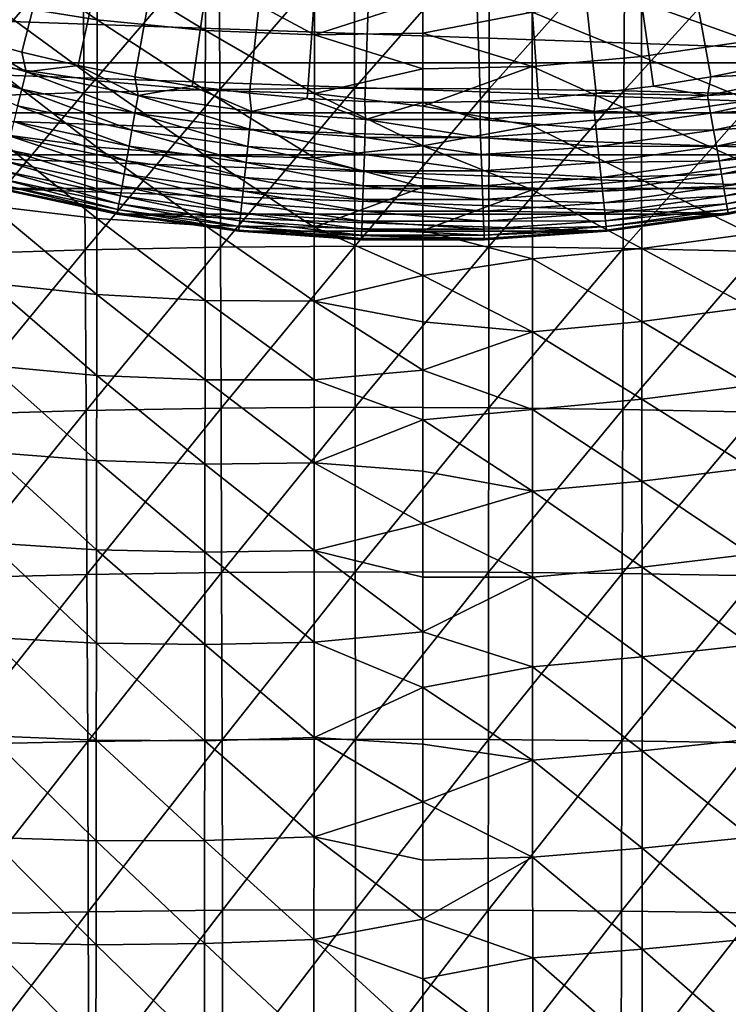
# Model space of a CAD drawing. Header units: metres. Extents: x -24 to 72, y -247 to 22.
# Tile 384 of 573: x -5 to 4, y -32 to -20. Entities that reach past the tile are written whole.
import ezdxf

# ---------------------------------------------------------------- set-up
doc = ezdxf.new("R2010")
doc.units = ezdxf.units.M
doc.layers.add('solid_509589_MEDIA_SW0001', color=7, linetype='CONTINUOUS')

msp = doc.modelspace()

# ---------------------------------------------------------------- linework, layer by layer
at = {"layer": 'solid_509589_MEDIA_SW0001'}
for points in [[(-6.546972, -19.670504, 132.530869), (-5.840714, -19.891647, 132.530869), (0, 0, 132.892746)], [(-5.840714, -19.891647, 132.530869), (-5.127014, -20.08744, 132.530869), (0, 0, 132.892746)], [(-5.127014, -20.08744, 132.530869), (-4.406779, -20.257637, 132.530869), (0, 0, 132.892746)], [(-4.406779, -20.257637, 132.530869), (-3.680929, -20.402018, 132.530869), (0, 0, 132.892746)], [(-3.680929, -20.402018, 132.530869), (-2.950388, -20.520399, 132.530869), (0, 0, 132.892746)], [(-2.950388, -20.520399, 132.530869), (-2.216087, -20.612629, 132.530869), (0, 0, 132.892746)], [(-2.216087, -20.612629, 132.530869), (-1.478962, -20.678593, 132.530869), (0, 0, 132.892746)], [(-1.478962, -20.678593, 132.530869), (-0.739953, -20.718204, 132.530869), (0, 0, 132.892746)], [(-0.739953, -20.718204, 132.530869), (0, -20.731415, 132.530869), (0, 0, 132.892746)], [(5.840714, -19.891647, 132.530869), (6.546972, -19.670504, 132.530869), (0, 0, 132.892746)], [(5.127014, -20.08744, 132.530869), (5.840714, -19.891647, 132.530869), (0, 0, 132.892746)], [(4.406779, -20.257637, 132.530869), (5.127014, -20.08744, 132.530869), (0, 0, 132.892746)], [(3.680929, -20.402018, 132.530869), (4.406779, -20.257637, 132.530869), (0, 0, 132.892746)], [(2.950388, -20.520399, 132.530869), (3.680929, -20.402018, 132.530869), (0, 0, 132.892746)], [(2.216087, -20.612629, 132.530869), (2.950388, -20.520399, 132.530869), (0, 0, 132.892746)], [(1.478962, -20.678593, 132.530869), (2.216087, -20.612629, 132.530869), (0, 0, 132.892746)], [(0.739953, -20.718204, 132.530869), (1.478962, -20.678593, 132.530869), (0, 0, 132.892746)], [(0, -20.731415, 132.530869), (0.739953, -20.718204, 132.530869), (0, 0, 132.892746)], [(-6.099953, -18.700285, 300.608978), (-6.08097, -20.664013, 301.4841), (-4.344101, -18.631462, 300.585663)], [(-6.08097, -20.664013, 301.4841), (-4.329253, -20.601969, 301.463837), (-4.344101, -18.631462, 300.585663)], [(-4.344101, -18.631462, 300.585663), (-4.329253, -20.601969, 301.463837), (-2.604166, -18.588758, 300.556793)], [(-4.329253, -20.601969, 301.463837), (-2.59471, -20.56378, 301.438782), (-2.604166, -18.588758, 300.556793)], [(-2.604166, -18.588758, 300.556793), (-2.59471, -20.56378, 301.438782), (-0.874364, -18.570919, 300.525818)], [(-2.59471, -20.56378, 301.438782), (-0.871093, -20.548138, 301.411926), (-0.874364, -18.570919, 300.525818)], [(0.851937, -18.576757, 300.496277), (-0.874364, -18.570919, 300.525818), (-0.871093, -20.548138, 301.411926)], [(0.848749, -20.553829, 301.386353), (0.851937, -18.576757, 300.496277), (-0.871093, -20.548138, 301.411926)], [(2.58165, -18.604715, 300.47171), (0.851937, -18.576757, 300.496277), (0.848749, -20.553829, 301.386353)], [(2.57227, -20.579342, 301.365112), (2.58165, -18.604715, 300.47171), (0.848749, -20.553829, 301.386353)], [(4.321414, -18.653206, 300.455261), (2.58165, -18.604715, 300.47171), (2.57227, -20.579342, 301.365112)], [(-5.529934, -19.457064, 259.524994), (-5.529579, -18.730848, 258.038422), (-4.163526, -19.673763, 259.284515)], [(-5.529579, -18.730848, 258.038422), (-4.163048, -18.963846, 257.814575), (-4.163526, -19.673763, 259.284515)], [(4.306628, -20.62318, 301.350952), (4.321414, -18.653206, 300.455261), (2.57227, -20.579342, 301.365112)], [(-4.163526, -19.673763, 259.284515), (-4.163048, -18.963846, 257.814575), (-2.779795, -19.808115, 259.083038)], [(-4.163048, -18.963846, 257.814575), (-2.779367, -19.112207, 257.625366), (-2.779795, -19.808115, 259.083038)], [(-2.779795, -19.808115, 259.083038), (-2.779367, -19.112207, 257.625366), (-1.385612, -19.862801, 258.928558)], [(-2.779367, -19.112207, 257.625366), (-1.385359, -19.17795, 257.478546), (-1.385612, -19.862801, 258.928558)], [(-1.385612, -19.862801, 258.928558), (-1.385359, -19.17795, 257.478546), (0, -19.416565, 257.944183)], [(4.180035, -19.24556, 258.381592), (4.180767, -19.942341, 259.770172), (2.795549, -19.448046, 258.327362)], [(9.863578, -20.222729), (-9.863578, -20.222729), (-11.249941, -19.485615)], [(11.249941, -19.485615), (9.863578, -20.222729), (-11.249941, -19.485615)], [(-5.530625, -20.254374, 260.965393), (-5.529934, -19.457064, 259.524994), (-4.16426, -20.453932, 260.710388)], [(-5.529934, -19.457064, 259.524994), (-4.163526, -19.673763, 259.284515), (-4.16426, -20.453932, 260.710388)], [(-1.385612, -19.862801, 258.928558), (0, -19.416565, 257.944183), (0, -19.843689, 258.834229)], [(1.399264, -19.576427, 258.332825), (0, -19.843689, 258.834229), (0, -19.416565, 257.944183)], [(2.795549, -19.448046, 258.327362), (2.796159, -20.141949, 259.706512), (1.399264, -19.576427, 258.332825)], [(4.180767, -19.942341, 259.770172), (2.796159, -20.141949, 259.706512), (2.795549, -19.448046, 258.327362)], [(1.399264, -19.576427, 258.332825), (1.399596, -20.27161, 259.707062), (0, -19.843689, 258.834229)], [(2.796159, -20.141949, 259.706512), (1.399596, -20.27161, 259.707062), (1.399264, -19.576427, 258.332825)], [(-4.16426, -20.453932, 260.710388), (-4.163526, -19.673763, 259.284515), (-2.780397, -20.573656, 260.498688)], [(-4.163526, -19.673763, 259.284515), (-2.779795, -19.808115, 259.083038), (-2.780397, -20.573656, 260.498688)], [(-6.477355, -19.935249, 132.5121), (-5.070964, -20.338526, 132.5121), (-5.840714, -19.891647, 132.530869)], [(-5.070964, -20.338526, 132.5121), (-5.127014, -20.08744, 132.530869), (-5.840714, -19.891647, 132.530869)], [(-2.780397, -20.573656, 260.498688), (-2.779795, -19.808115, 259.083038), (-1.385952, -20.616892, 260.338409)], [(-2.779795, -19.808115, 259.083038), (-1.385612, -19.862801, 258.928558), (-1.385952, -20.616892, 260.338409)], [(-1.385952, -20.616892, 260.338409), (-1.385612, -19.862801, 258.928558), (0, -20.297661, 259.710388)], [(-1.385612, -19.862801, 258.928558), (0, -19.843689, 258.834229), (0, -20.297661, 259.710388)], [(1.399596, -20.27161, 259.707062), (0, -20.297661, 259.710388), (0, -19.843689, 258.834229)], [(-6.54779, -20.152025, 132.463425), (-5.126106, -20.559687, 132.463425), (-6.477355, -19.935249, 132.5121)], [(-5.126106, -20.559687, 132.463425), (-5.070964, -20.338526, 132.5121), (-6.477355, -19.935249, 132.5121)], [(4.180767, -19.942341, 259.770172), (4.181708, -20.703041, 261.122894), (2.796159, -20.141949, 259.706512)], [(-5.179264, -20.772892, 132.385696), (-5.126106, -20.559687, 132.463425), (-6.54779, -20.152025, 132.463425)], [(-5.070964, -20.338526, 132.5121), (-4.406779, -20.257637, 132.530869), (-5.127014, -20.08744, 132.530869)], [(2.796159, -20.141949, 259.706512), (2.796907, -20.899317, 261.049469), (1.399596, -20.27161, 259.707062)], [(4.181708, -20.703041, 261.122894), (2.796907, -20.899317, 261.049469), (2.796159, -20.141949, 259.706512)], [(8.428408, -20.861729), (-8.428408, -20.861729), (-9.863578, -20.222729)], [(9.863578, -20.222729), (8.428408, -20.861729), (-9.863578, -20.222729)], [(-5.531602, -21.119781, 262.356964), (-5.530625, -20.254374, 260.965393), (-4.165209, -21.301575, 262.089386)], [(-5.530625, -20.254374, 260.965393), (-4.16426, -20.453932, 260.710388), (-4.165209, -21.301575, 262.089386)], [(-5.070964, -20.338526, 132.5121), (-3.639868, -20.642715, 132.5121), (-4.406779, -20.257637, 132.530869)], [(-3.639868, -20.642715, 132.5121), (-3.680929, -20.402018, 132.530869), (-4.406779, -20.257637, 132.530869)], [(1.399596, -20.27161, 259.707062), (0, -20.777481, 260.570892), (0, -20.297661, 259.710388)], [(1.399596, -20.27161, 259.707062), (1.4, -21.03001, 261.044312), (0, -20.777481, 260.570892)], [(2.796907, -20.899317, 261.049469), (1.4, -21.03001, 261.044312), (1.399596, -20.27161, 259.707062)], [(5.070964, -20.338526, 132.5121), (4.406779, -20.257637, 132.530869), (3.680929, -20.402018, 132.530869)], [(-5.126106, -20.559687, 132.463425), (-3.679448, -20.867184, 132.463425), (-5.070964, -20.338526, 132.5121)], [(-3.679448, -20.867184, 132.463425), (-3.639868, -20.642715, 132.5121), (-5.070964, -20.338526, 132.5121)], [(-3.639868, -20.642715, 132.5121), (-2.950388, -20.520399, 132.530869), (-3.680929, -20.402018, 132.530869)], [(-1.385952, -20.616892, 260.338409), (0, -20.297661, 259.710388), (0, -20.777481, 260.570892)], [(3.639868, -20.642715, 132.5121), (3.680929, -20.402018, 132.530869), (2.950388, -20.520399, 132.530869)], [(3.639868, -20.642715, 132.5121), (5.070964, -20.338526, 132.5121), (3.680929, -20.402018, 132.530869)], [(5.126106, -20.559687, 132.463425), (5.070964, -20.338526, 132.5121), (3.639868, -20.642715, 132.5121)], [(-4.165209, -21.301575, 262.089386), (-4.16426, -20.453932, 260.710388), (-2.781143, -21.406256, 261.869354)], [(-4.16426, -20.453932, 260.710388), (-2.780397, -20.573656, 260.498688), (-2.781143, -21.406256, 261.869354)], [(-3.639868, -20.642715, 132.5121), (-2.191038, -20.846334, 132.5121), (-2.950388, -20.520399, 132.530869)], [(-2.191038, -20.846334, 132.5121), (-2.216087, -20.612629, 132.530869), (-2.950388, -20.520399, 132.530869)], [(3.639868, -20.642715, 132.5121), (2.950388, -20.520399, 132.530869), (2.216087, -20.612629, 132.530869)], [(-6.08097, -20.664013, 301.4841), (-6.063606, -22.671064, 302.291992), (-4.329253, -20.601969, 301.463837)], [(-6.063606, -22.671064, 302.291992), (-4.31572, -22.615681, 302.274658), (-4.329253, -20.601969, 301.463837)], [(-5.179264, -20.772892, 132.385696), (-3.717604, -21.083578, 132.385696), (-5.126106, -20.559687, 132.463425)], [(-3.717604, -21.083578, 132.385696), (-3.679448, -20.867184, 132.463425), (-5.126106, -20.559687, 132.463425)], [(-4.329253, -20.601969, 301.463837), (-4.31572, -22.615681, 302.274658), (-2.59471, -20.56378, 301.438782)], [(-4.31572, -22.615681, 302.274658), (-2.586113, -22.581886, 302.253296), (-2.59471, -20.56378, 301.438782)], [(-3.679448, -20.867184, 132.463425), (-2.214864, -21.073019, 132.463425), (-3.639868, -20.642715, 132.5121)], [(-2.214864, -21.073019, 132.463425), (-2.191038, -20.846334, 132.5121), (-3.639868, -20.642715, 132.5121)], [(-2.781143, -21.406256, 261.869354), (-2.780397, -20.573656, 260.498688), (-1.386365, -21.437838, 261.705017)], [(-2.780397, -20.573656, 260.498688), (-1.385952, -20.616892, 260.338409), (-1.386365, -21.437838, 261.705017)], [(-2.59471, -20.56378, 301.438782), (-2.586113, -22.581886, 302.253296), (-0.871093, -20.548138, 301.411926)], [(-2.586113, -22.581886, 302.253296), (-0.868123, -22.568344, 302.230438), (-0.871093, -20.548138, 301.411926)], [(-2.191038, -20.846334, 132.5121), (-1.478962, -20.678593, 132.530869), (-2.216087, -20.612629, 132.530869)], [(-1.386365, -21.437838, 261.705017), (-1.385952, -20.616892, 260.338409), (0, -21.282705, 261.415131)], [(-1.385952, -20.616892, 260.338409), (0, -20.777481, 260.570892), (0, -21.282705, 261.415131)], [(0.848749, -20.553829, 301.386353), (-0.871093, -20.548138, 301.411926), (-0.868123, -22.568344, 302.230438)], [(0.845855, -22.573837, 302.208679), (0.848749, -20.553829, 301.386353), (-0.868123, -22.568344, 302.230438)], [(2.57227, -20.579342, 301.365112), (0.848749, -20.553829, 301.386353), (0.845855, -22.573837, 302.208679)], [(2.563743, -22.596907, 302.190643), (2.57227, -20.579342, 301.365112), (0.845855, -22.573837, 302.208679)], [(2.191038, -20.846334, 132.5121), (2.216087, -20.612629, 132.530869), (1.478962, -20.678593, 132.530869)], [(2.191038, -20.846334, 132.5121), (3.639868, -20.642715, 132.5121), (2.216087, -20.612629, 132.530869)], [(3.679448, -20.867184, 132.463425), (3.639868, -20.642715, 132.5121), (2.191038, -20.846334, 132.5121)], [(4.306628, -20.62318, 301.350952), (2.57227, -20.579342, 301.365112), (2.563743, -22.596907, 302.190643)], [(4.293153, -22.636162, 302.178619), (4.306628, -20.62318, 301.350952), (2.563743, -22.596907, 302.190643)], [(3.679448, -20.867184, 132.463425), (5.126106, -20.559687, 132.463425), (3.639868, -20.642715, 132.5121)], [(5.179264, -20.772892, 132.385696), (5.126106, -20.559687, 132.463425), (3.679448, -20.867184, 132.463425)], [(-5.229547, -20.974566, 132.280243), (-3.753696, -21.288267, 132.280243), (-5.179264, -20.772892, 132.385696)], [(-3.753696, -21.288267, 132.280243), (-3.717604, -21.083578, 132.385696), (-5.179264, -20.772892, 132.385696)], [(-2.191038, -20.846334, 132.5121), (-0.731534, -20.948393, 132.5121), (-1.478962, -20.678593, 132.530869)], [(-0.731534, -20.948393, 132.5121), (-0.739953, -20.718204, 132.530869), (-1.478962, -20.678593, 132.530869)], [(-0.731534, -20.948393, 132.5121), (0, -20.731415, 132.530869), (-0.739953, -20.718204, 132.530869)], [(-0.731534, -20.948393, 132.5121), (0.731534, -20.948393, 132.5121), (0, -20.731415, 132.530869)], [(0.731534, -20.948393, 132.5121), (0.739953, -20.718204, 132.530869), (0, -20.731415, 132.530869)], [(1.4, -21.03001, 261.044312), (0, -21.282705, 261.415131), (0, -20.777481, 260.570892)], [(0.731534, -20.948393, 132.5121), (2.191038, -20.846334, 132.5121), (0.739953, -20.718204, 132.530869)], [(2.191038, -20.846334, 132.5121), (1.478962, -20.678593, 132.530869), (0.739953, -20.718204, 132.530869)], [(4.181708, -20.703041, 261.122894), (4.18282, -21.525875, 262.436462), (2.796907, -20.899317, 261.049469)], [(3.717604, -21.083578, 132.385696), (5.179264, -20.772892, 132.385696), (3.679448, -20.867184, 132.463425)], [(5.229547, -20.974566, 132.280243), (5.179264, -20.772892, 132.385696), (3.717604, -21.083578, 132.385696)], [(6.95307, -21.398712), (-6.95307, -21.398712), (-8.428408, -20.861729)], [(8.428408, -20.861729), (6.95307, -21.398712), (-8.428408, -20.861729)], [(-3.717604, -21.083578, 132.385696), (-2.237832, -21.291546, 132.385696), (-3.679448, -20.867184, 132.463425)], [(-2.237832, -21.291546, 132.385696), (-2.214864, -21.073019, 132.463425), (-3.679448, -20.867184, 132.463425)], [(-2.214864, -21.073019, 132.463425), (-0.739489, -21.176186, 132.463425), (-2.191038, -20.846334, 132.5121)], [(-0.739489, -21.176186, 132.463425), (-0.731534, -20.948393, 132.5121), (-2.191038, -20.846334, 132.5121)], [(2.214864, -21.073019, 132.463425), (2.191038, -20.846334, 132.5121), (0.731534, -20.948393, 132.5121)], [(2.796907, -20.899317, 261.049469), (2.797767, -21.718332, 262.352966), (1.4, -21.03001, 261.044312)], [(2.214864, -21.073019, 132.463425), (3.679448, -20.867184, 132.463425), (2.191038, -20.846334, 132.5121)], [(3.717604, -21.083578, 132.385696), (3.679448, -20.867184, 132.463425), (2.214864, -21.073019, 132.463425)], [(4.18282, -21.525875, 262.436462), (2.797767, -21.718332, 262.352966), (2.796907, -20.899317, 261.049469)], [(-5.276111, -21.161327, 132.148819), (-3.787119, -21.477821, 132.148819), (-5.229547, -20.974566, 132.280243)], [(-3.787119, -21.477821, 132.148819), (-3.753696, -21.288267, 132.280243), (-5.229547, -20.974566, 132.280243)], [(-0.739489, -21.176186, 132.463425), (0.739489, -21.176186, 132.463425), (-0.731534, -20.948393, 132.5121)], [(0.739489, -21.176186, 132.463425), (0.731534, -20.948393, 132.5121), (-0.731534, -20.948393, 132.5121)], [(1.4, -21.03001, 261.044312), (1.40046, -21.849728, 262.341492), (0, -21.282705, 261.415131)], [(0.739489, -21.176186, 132.463425), (2.214864, -21.073019, 132.463425), (0.731534, -20.948393, 132.5121)], [(2.797767, -21.718332, 262.352966), (1.40046, -21.849728, 262.341492), (1.4, -21.03001, 261.044312)], [(3.753696, -21.288267, 132.280243), (5.229547, -20.974566, 132.280243), (3.717604, -21.083578, 132.385696)], [(5.276111, -21.161327, 132.148819), (5.229547, -20.974566, 132.280243), (3.753696, -21.288267, 132.280243)], [(-5.53282, -22.050291, 263.696991), (-5.531602, -21.119781, 262.356964), (-4.166335, -22.213909, 263.41864)], [(-5.531602, -21.119781, 262.356964), (-4.165209, -21.301575, 262.089386), (-4.166335, -22.213909, 263.41864)], [(-5.318177, -21.330044, 131.993607), (-3.817314, -21.649063, 131.993607), (-5.276111, -21.161327, 132.148819)], [(-3.817314, -21.649063, 131.993607), (-3.787119, -21.477821, 132.148819), (-5.276111, -21.161327, 132.148819)], [(-3.753696, -21.288267, 132.280243), (-2.259558, -21.498255, 132.280243), (-3.717604, -21.083578, 132.385696)], [(-2.259558, -21.498255, 132.280243), (-2.237832, -21.291546, 132.385696), (-3.717604, -21.083578, 132.385696)], [(-2.237832, -21.291546, 132.385696), (-0.747157, -21.395784, 132.385696), (-2.214864, -21.073019, 132.463425)], [(-0.747157, -21.395784, 132.385696), (-0.739489, -21.176186, 132.463425), (-2.214864, -21.073019, 132.463425)], [(2.237832, -21.291546, 132.385696), (2.214864, -21.073019, 132.463425), (0.739489, -21.176186, 132.463425)], [(2.237832, -21.291546, 132.385696), (3.717604, -21.083578, 132.385696), (2.214864, -21.073019, 132.463425)], [(3.753696, -21.288267, 132.280243), (3.717604, -21.083578, 132.385696), (2.237832, -21.291546, 132.385696)], [(3.787119, -21.477821, 132.148819), (5.276111, -21.161327, 132.148819), (3.753696, -21.288267, 132.280243)], [(5.318177, -21.330044, 131.993607), (5.276111, -21.161327, 132.148819), (3.787119, -21.477821, 132.148819)], [(-3.787119, -21.477821, 132.148819), (-2.279677, -21.689678, 132.148819), (-3.753696, -21.288267, 132.280243)], [(-2.279677, -21.689678, 132.148819), (-2.259558, -21.498255, 132.280243), (-3.753696, -21.288267, 132.280243)], [(-1.386365, -21.437838, 261.705017), (0, -21.282705, 261.415131), (0, -21.812868, 262.242371)], [(-0.747157, -21.395784, 132.385696), (0.747157, -21.395784, 132.385696), (-0.739489, -21.176186, 132.463425)], [(0.747157, -21.395784, 132.385696), (0.739489, -21.176186, 132.463425), (-0.739489, -21.176186, 132.463425)], [(1.40046, -21.849728, 262.341492), (0, -21.812868, 262.242371), (0, -21.282705, 261.415131)], [(0.747157, -21.395784, 132.385696), (2.237832, -21.291546, 132.385696), (0.739489, -21.176186, 132.463425)], [(2.259558, -21.498255, 132.280243), (3.753696, -21.288267, 132.280243), (2.237832, -21.291546, 132.385696)], [(3.787119, -21.477821, 132.148819), (3.753696, -21.288267, 132.280243), (2.259558, -21.498255, 132.280243)], [(5.442903, -21.831718), (-5.442903, -21.831718), (-6.95307, -21.398712)], [(6.95307, -21.398712), (5.442903, -21.831718), (-6.95307, -21.398712)], [(-5.355039, -21.477888, 131.817245), (-3.843773, -21.799118, 131.817245), (-5.318177, -21.330044, 131.993607)], [(-3.843773, -21.799118, 131.817245), (-3.817314, -21.649063, 131.993607), (-5.318177, -21.330044, 131.993607)], [(-4.166335, -22.213909, 263.41864), (-4.165209, -21.301575, 262.089386), (-2.782003, -22.303341, 263.192017)], [(-4.165209, -21.301575, 262.089386), (-2.781143, -21.406256, 261.869354), (-2.782003, -22.303341, 263.192017)], [(-2.782003, -22.303341, 263.192017), (-2.781143, -21.406256, 261.869354), (-1.386833, -22.32325, 263.025177)], [(-2.781143, -21.406256, 261.869354), (-1.386365, -21.437838, 261.705017), (-1.386833, -22.32325, 263.025177)], [(-2.259558, -21.498255, 132.280243), (-0.754411, -21.603504, 132.280243), (-2.237832, -21.291546, 132.385696)], [(-0.754411, -21.603504, 132.280243), (-0.747157, -21.395784, 132.385696), (-2.237832, -21.291546, 132.385696)], [(-0.754411, -21.603504, 132.280243), (0.754411, -21.603504, 132.280243), (-0.747157, -21.395784, 132.385696)], [(0.754411, -21.603504, 132.280243), (0.747157, -21.395784, 132.385696), (-0.747157, -21.395784, 132.385696)], [(2.259558, -21.498255, 132.280243), (2.237832, -21.291546, 132.385696), (0.747157, -21.395784, 132.385696)], [(0.754411, -21.603504, 132.280243), (2.259558, -21.498255, 132.280243), (0.747157, -21.395784, 132.385696)], [(3.817314, -21.649063, 131.993607), (5.318177, -21.330044, 131.993607), (3.787119, -21.477821, 132.148819)], [(5.355039, -21.477888, 131.817245), (5.318177, -21.330044, 131.993607), (3.817314, -21.649063, 131.993607)], [(-5.386079, -21.602383, 131.622665), (-3.866053, -21.925474, 131.622665), (-5.355039, -21.477888, 131.817245)], [(-3.866053, -21.925474, 131.622665), (-3.843773, -21.799118, 131.817245), (-5.355039, -21.477888, 131.817245)], [(-3.817314, -21.649063, 131.993607), (-2.297853, -21.862608, 131.993607), (-3.787119, -21.477821, 132.148819)], [(-2.297853, -21.862608, 131.993607), (-2.279677, -21.689678, 132.148819), (-3.787119, -21.477821, 132.148819)], [(-2.279677, -21.689678, 132.148819), (-0.761128, -21.795866, 132.148819), (-2.259558, -21.498255, 132.280243)], [(-0.761128, -21.795866, 132.148819), (-0.754411, -21.603504, 132.280243), (-2.259558, -21.498255, 132.280243)], [(-1.386833, -22.32325, 263.025177), (-1.386365, -21.437838, 261.705017), (0, -21.812868, 262.242371)], [(2.279677, -21.689678, 132.148819), (2.259558, -21.498255, 132.280243), (0.754411, -21.603504, 132.280243)], [(2.279677, -21.689678, 132.148819), (3.787119, -21.477821, 132.148819), (2.259558, -21.498255, 132.280243)], [(3.817314, -21.649063, 131.993607), (3.787119, -21.477821, 132.148819), (2.279677, -21.689678, 132.148819)], [(4.18282, -21.525875, 262.436462), (4.184067, -22.409058, 263.707581), (2.797767, -21.718332, 262.352966)], [(3.843773, -21.799118, 131.817245), (5.355039, -21.477888, 131.817245), (3.817314, -21.649063, 131.993607)], [(5.386079, -21.602383, 131.622665), (5.355039, -21.477888, 131.817245), (3.843773, -21.799118, 131.817245)], [(-5.410776, -21.701437, 131.413147), (-3.88378, -22.026011, 131.413147), (-5.386079, -21.602383, 131.622665)], [(-3.88378, -22.026011, 131.413147), (-3.866053, -21.925474, 131.622665), (-5.386079, -21.602383, 131.622665)], [(-3.843773, -21.799118, 131.817245), (-2.31378, -22.014145, 131.817245), (-3.817314, -21.649063, 131.993607)], [(-2.31378, -22.014145, 131.817245), (-2.297853, -21.862608, 131.993607), (-3.817314, -21.649063, 131.993607)], [(-0.761128, -21.795866, 132.148819), (0.761128, -21.795866, 132.148819), (-0.754411, -21.603504, 132.280243)], [(0.761128, -21.795866, 132.148819), (0.754411, -21.603504, 132.280243), (-0.754411, -21.603504, 132.280243)], [(0.761128, -21.795866, 132.148819), (2.279677, -21.689678, 132.148819), (0.754411, -21.603504, 132.280243)], [(2.297853, -21.862608, 131.993607), (3.817314, -21.649063, 131.993607), (2.279677, -21.689678, 132.148819)], [(3.843773, -21.799118, 131.817245), (3.817314, -21.649063, 131.993607), (2.297853, -21.862608, 131.993607)], [(3.866053, -21.925474, 131.622665), (5.386079, -21.602383, 131.622665), (3.843773, -21.799118, 131.817245)], [(5.410776, -21.701437, 131.413147), (5.386079, -21.602383, 131.622665), (3.866053, -21.925474, 131.622665)], [(-5.4396, -21.817041, 130.963501), (-3.904469, -22.143343, 130.963501), (-5.428716, -21.773392, 131.192184)], [(-5.428716, -21.773392, 131.192184), (-3.896657, -22.099041, 131.192184), (-5.410776, -21.701437, 131.413147)], [(-3.904469, -22.143343, 130.963501), (-3.896657, -22.099041, 131.192184), (-5.428716, -21.773392, 131.192184)], [(-3.896657, -22.099041, 131.192184), (-3.88378, -22.026011, 131.413147), (-5.410776, -21.701437, 131.413147)], [(-2.297853, -21.862608, 131.993607), (-0.767197, -21.969643, 131.993607), (-2.279677, -21.689678, 132.148819)], [(-0.767197, -21.969643, 131.993607), (-0.761128, -21.795866, 132.148819), (-2.279677, -21.689678, 132.148819)], [(2.297853, -21.862608, 131.993607), (2.279677, -21.689678, 132.148819), (0.761128, -21.795866, 132.148819)], [(2.797767, -21.718332, 262.352966), (2.798711, -22.597172, 263.613892), (1.40046, -21.849728, 262.341492)], [(4.184067, -22.409058, 263.707581), (2.798711, -22.597172, 263.613892), (2.797767, -21.718332, 262.352966)], [(3.88378, -22.026011, 131.413147), (5.410776, -21.701437, 131.413147), (3.866053, -21.925474, 131.622665)], [(5.428716, -21.773392, 131.192184), (5.410776, -21.701437, 131.413147), (3.88378, -22.026011, 131.413147)], [(3.896657, -22.099041, 131.192184), (5.428716, -21.773392, 131.192184), (3.88378, -22.026011, 131.413147)], [(5.4396, -21.817041, 130.963501), (5.428716, -21.773392, 131.192184), (3.896657, -22.099041, 131.192184)], [(-5.4396, -21.817041, 130.963501), (-5.443243, -21.831654, 130.73114), (-3.907084, -22.158175, 130.73114)], [(-5.443243, -21.831654, 130.73114), (-5.442903, -21.831718), (-3.907168, -22.158163)], [(-3.907084, -22.158175, 130.73114), (-5.443243, -21.831654, 130.73114), (-3.907168, -22.158163)], [(3.907168, -22.158163), (-3.907168, -22.158163), (-5.442903, -21.831718)], [(5.442903, -21.831718), (3.907168, -22.158163), (-5.442903, -21.831718)], [(-5.4396, -21.817041, 130.963501), (-3.907084, -22.158175, 130.73114), (-3.904469, -22.143343, 130.963501)], [(-3.866053, -21.925474, 131.622665), (-2.327191, -22.141747, 131.622665), (-3.843773, -21.799118, 131.817245)], [(-2.327191, -22.141747, 131.622665), (-2.31378, -22.014145, 131.817245), (-3.843773, -21.799118, 131.817245)], [(-2.31378, -22.014145, 131.817245), (-0.772514, -22.12192, 131.817245), (-2.297853, -21.862608, 131.993607)], [(-0.772514, -22.12192, 131.817245), (-0.767197, -21.969643, 131.993607), (-2.297853, -21.862608, 131.993607)], [(-1.386833, -22.32325, 263.025177), (0, -21.812868, 262.242371), (0, -22.366385, 263.050354)], [(-0.767197, -21.969643, 131.993607), (0.767197, -21.969643, 131.993607), (-0.761128, -21.795866, 132.148819)], [(0.767197, -21.969643, 131.993607), (0.761128, -21.795866, 132.148819), (-0.761128, -21.795866, 132.148819)], [(1.40046, -21.849728, 262.341492), (0, -22.366385, 263.050354), (0, -21.812868, 262.242371)], [(1.40046, -21.849728, 262.341492), (1.400962, -22.728865, 263.595551), (0, -22.366385, 263.050354)], [(0.767197, -21.969643, 131.993607), (2.297853, -21.862608, 131.993607), (0.761128, -21.795866, 132.148819)], [(2.31378, -22.014145, 131.817245), (2.297853, -21.862608, 131.993607), (0.767197, -21.969643, 131.993607)], [(2.798711, -22.597172, 263.613892), (1.400962, -22.728865, 263.595551), (1.40046, -21.849728, 262.341492)], [(2.31378, -22.014145, 131.817245), (3.843773, -21.799118, 131.817245), (2.297853, -21.862608, 131.993607)], [(3.866053, -21.925474, 131.622665), (3.843773, -21.799118, 131.817245), (2.31378, -22.014145, 131.817245)], [(3.904469, -22.143343, 130.963501), (5.4396, -21.817041, 130.963501), (3.896657, -22.099041, 131.192184)], [(3.904469, -22.143343, 130.963501), (5.443243, -21.831654, 130.73114), (5.4396, -21.817041, 130.963501)], [(3.904469, -22.143343, 130.963501), (3.907084, -22.158175, 130.73114), (5.443243, -21.831654, 130.73114)], [(-3.896657, -22.099041, 131.192184), (-2.345614, -22.317026, 131.192184), (-3.88378, -22.026011, 131.413147)], [(-3.88378, -22.026011, 131.413147), (-2.337862, -22.243275, 131.413147), (-3.866053, -21.925474, 131.622665)], [(-2.345614, -22.317026, 131.192184), (-2.337862, -22.243275, 131.413147), (-3.88378, -22.026011, 131.413147)], [(-2.337862, -22.243275, 131.413147), (-2.327191, -22.141747, 131.622665), (-3.866053, -21.925474, 131.622665)], [(-2.327191, -22.141747, 131.622665), (-0.776992, -22.250147, 131.622665), (-2.31378, -22.014145, 131.817245)], [(-0.776992, -22.250147, 131.622665), (-0.772514, -22.12192, 131.817245), (-2.31378, -22.014145, 131.817245)], [(-0.772514, -22.12192, 131.817245), (0.772515, -22.12192, 131.817245), (-0.767197, -21.969643, 131.993607)], [(0.772515, -22.12192, 131.817245), (0.767197, -21.969643, 131.993607), (-0.767197, -21.969643, 131.993607)], [(0.772515, -22.12192, 131.817245), (2.31378, -22.014145, 131.817245), (0.767197, -21.969643, 131.993607)], [(2.327191, -22.141747, 131.622665), (2.31378, -22.014145, 131.817245), (0.772515, -22.12192, 131.817245)], [(2.327191, -22.141747, 131.622665), (3.866053, -21.925474, 131.622665), (2.31378, -22.014145, 131.817245)], [(3.88378, -22.026011, 131.413147), (3.866053, -21.925474, 131.622665), (2.327191, -22.141747, 131.622665)], [(2.337862, -22.243275, 131.413147), (3.88378, -22.026011, 131.413147), (2.327191, -22.141747, 131.622665)], [(3.896657, -22.099041, 131.192184), (3.88378, -22.026011, 131.413147), (2.337862, -22.243275, 131.413147)], [(-5.534232, -23.04291, 264.982727), (-5.53282, -22.050291, 263.696991), (-4.167596, -23.188156, 264.695343)], [(-5.53282, -22.050291, 263.696991), (-4.166335, -22.213909, 263.41864), (-4.167596, -23.188156, 264.695343)], [(2.351985, -22.376732), (-2.351985, -22.376732), (-3.907168, -22.158163)], [(-3.907084, -22.158175, 130.73114), (-3.907168, -22.158163), (-2.351985, -22.376732)], [(3.907168, -22.158163), (2.351985, -22.376732), (-3.907168, -22.158163)], [(-3.904469, -22.143343, 130.963501), (-3.907084, -22.158175, 130.73114), (-2.35189, -22.376743, 130.73114)], [(-2.35189, -22.376743, 130.73114), (-3.907084, -22.158175, 130.73114), (-2.351985, -22.376732)], [(-3.904469, -22.143343, 130.963501), (-2.350316, -22.361765, 130.963501), (-3.896657, -22.099041, 131.192184)], [(-3.904469, -22.143343, 130.963501), (-2.35189, -22.376743, 130.73114), (-2.350316, -22.361765, 130.963501)], [(-2.350316, -22.361765, 130.963501), (-2.345614, -22.317026, 131.192184), (-3.896657, -22.099041, 131.192184)], [(-2.337862, -22.243275, 131.413147), (-0.780555, -22.352171, 131.413147), (-2.327191, -22.141747, 131.622665)], [(-0.780555, -22.352171, 131.413147), (-0.776992, -22.250147, 131.622665), (-2.327191, -22.141747, 131.622665)], [(-0.776992, -22.250147, 131.622665), (0.776992, -22.250147, 131.622665), (-0.772514, -22.12192, 131.817245)], [(0.776992, -22.250147, 131.622665), (0.772515, -22.12192, 131.817245), (-0.772514, -22.12192, 131.817245)], [(0.776992, -22.250147, 131.622665), (2.327191, -22.141747, 131.622665), (0.772515, -22.12192, 131.817245)], [(2.337862, -22.243275, 131.413147), (2.327191, -22.141747, 131.622665), (0.776992, -22.250147, 131.622665)], [(2.345614, -22.317026, 131.192184), (3.896657, -22.099041, 131.192184), (2.337862, -22.243275, 131.413147)], [(3.904469, -22.143343, 130.963501), (3.896657, -22.099041, 131.192184), (2.345614, -22.317026, 131.192184)], [(2.350316, -22.361765, 130.963501), (3.904469, -22.143343, 130.963501), (2.345614, -22.317026, 131.192184)], [(2.350316, -22.361765, 130.963501), (3.907084, -22.158175, 130.73114), (3.904469, -22.143343, 130.963501)], [(2.350316, -22.361765, 130.963501), (2.35189, -22.376743, 130.73114), (3.907084, -22.158175, 130.73114)], [(3.907084, -22.158175, 130.73114), (2.35189, -22.376743, 130.73114), (2.351985, -22.376732)], [(3.907084, -22.158175, 130.73114), (2.351985, -22.376732), (3.907168, -22.158163)], [(-4.167596, -23.188156, 264.695343), (-4.166335, -22.213909, 263.41864), (-2.782948, -23.262337, 264.463715)], [(-4.166335, -22.213909, 263.41864), (-2.782003, -22.303341, 263.192017), (-2.782948, -23.262337, 264.463715)], [(-2.345614, -22.317026, 131.192184), (-0.783143, -22.426285, 131.192184), (-2.337862, -22.243275, 131.413147)], [(-0.783143, -22.426285, 131.192184), (-0.780555, -22.352171, 131.413147), (-2.337862, -22.243275, 131.413147)], [(-0.780555, -22.352171, 131.413147), (0.780555, -22.352171, 131.413147), (-0.776992, -22.250147, 131.622665)], [(0.780555, -22.352171, 131.413147), (0.776992, -22.250147, 131.622665), (-0.776992, -22.250147, 131.622665)], [(0.780555, -22.352171, 131.413147), (2.337862, -22.243275, 131.413147), (0.776992, -22.250147, 131.622665)], [(2.345614, -22.317026, 131.192184), (2.337862, -22.243275, 131.413147), (0.780555, -22.352171, 131.413147)], [(-2.782948, -23.262337, 264.463715), (-2.782003, -22.303341, 263.192017), (-1.387343, -23.270744, 264.295776)], [(-2.782003, -22.303341, 263.192017), (-1.386833, -22.32325, 263.025177), (-1.387343, -23.270744, 264.295776)], [(0.784723, -22.486309), (-0.784723, -22.486309), (-2.351985, -22.376732)], [(-2.35189, -22.376743, 130.73114), (-2.351985, -22.376732), (-0.784723, -22.486309)], [(2.351985, -22.376732), (0.784723, -22.486309), (-2.351985, -22.376732)], [(-2.350316, -22.361765, 130.963501), (-2.35189, -22.376743, 130.73114), (-0.785239, -22.486294, 130.73114)], [(-0.785239, -22.486294, 130.73114), (-2.35189, -22.376743, 130.73114), (-0.784723, -22.486309)], [(-2.350316, -22.361765, 130.963501), (-0.784713, -22.471243, 130.963501), (-2.345614, -22.317026, 131.192184)], [(-2.350316, -22.361765, 130.963501), (-0.785239, -22.486294, 130.73114), (-0.784713, -22.471243, 130.963501)], [(-0.784713, -22.471243, 130.963501), (-0.783143, -22.426285, 131.192184), (-2.345614, -22.317026, 131.192184)], [(-1.387343, -23.270744, 264.295776), (-1.386833, -22.32325, 263.025177), (0, -22.942183, 263.83783)], [(-1.386833, -22.32325, 263.025177), (0, -22.366385, 263.050354), (0, -22.942183, 263.83783)], [(-0.783143, -22.426285, 131.192184), (0.783143, -22.426285, 131.192184), (-0.780555, -22.352171, 131.413147)], [(0.783143, -22.426285, 131.192184), (0.780555, -22.352171, 131.413147), (-0.780555, -22.352171, 131.413147)], [(1.400962, -22.728865, 263.595551), (0, -22.942183, 263.83783), (0, -22.366385, 263.050354)], [(0.783143, -22.426285, 131.192184), (2.345614, -22.317026, 131.192184), (0.780555, -22.352171, 131.413147)], [(2.350316, -22.361765, 130.963501), (2.345614, -22.317026, 131.192184), (0.783143, -22.426285, 131.192184)], [(0.784713, -22.471243, 130.963501), (2.350316, -22.361765, 130.963501), (0.783143, -22.426285, 131.192184)], [(0.784713, -22.471243, 130.963501), (2.35189, -22.376743, 130.73114), (2.350316, -22.361765, 130.963501)], [(0.784713, -22.471243, 130.963501), (0.785239, -22.486294, 130.73114), (2.35189, -22.376743, 130.73114)], [(0.785239, -22.486294, 130.73114), (0.784723, -22.486309), (2.351985, -22.376732)], [(2.35189, -22.376743, 130.73114), (0.785239, -22.486294, 130.73114), (2.351985, -22.376732)], [(4.184067, -22.409058, 263.707581), (4.185411, -23.350805, 264.933044), (2.798711, -22.597172, 263.613892)], [(-0.784713, -22.471243, 130.963501), (-0.785239, -22.486294, 130.73114), (0.785239, -22.486294, 130.73114)], [(-0.785239, -22.486294, 130.73114), (-0.784723, -22.486309), (0.784723, -22.486309)], [(0.785239, -22.486294, 130.73114), (-0.785239, -22.486294, 130.73114), (0.784723, -22.486309)], [(-0.784713, -22.471243, 130.963501), (0.784713, -22.471243, 130.963501), (-0.783143, -22.426285, 131.192184)], [(-0.784713, -22.471243, 130.963501), (0.785239, -22.486294, 130.73114), (0.784713, -22.471243, 130.963501)], [(0.784713, -22.471243, 130.963501), (0.783143, -22.426285, 131.192184), (-0.783143, -22.426285, 131.192184)], [(-6.063606, -22.671064, 302.291992), (-6.047993, -24.720549, 303.030975), (-4.31572, -22.615681, 302.274658)], [(-6.047993, -24.720549, 303.030975), (-4.303609, -24.67168, 303.016479), (-4.31572, -22.615681, 302.274658)], [(-4.31572, -22.615681, 302.274658), (-4.303609, -24.67168, 303.016479), (-2.586113, -22.581886, 302.253296)], [(-4.303609, -24.67168, 303.016479), (-2.578444, -24.642147, 302.998627), (-2.586113, -22.581886, 302.253296)], [(-2.586113, -22.581886, 302.253296), (-2.578444, -24.642147, 302.998627), (-0.868123, -22.568344, 302.230438)], [(-2.578444, -24.642147, 302.998627), (-0.865478, -24.630598, 302.979553), (-0.868123, -22.568344, 302.230438)], [(0.845855, -22.573837, 302.208679), (-0.868123, -22.568344, 302.230438), (-0.865478, -24.630598, 302.979553)], [(0.843277, -24.635839, 302.961426), (0.845855, -22.573837, 302.208679), (-0.865478, -24.630598, 302.979553)], [(2.563743, -22.596907, 302.190643), (0.845855, -22.573837, 302.208679), (0.843277, -24.635839, 302.961426)], [(2.556136, -24.656475, 302.946411), (2.563743, -22.596907, 302.190643), (0.843277, -24.635839, 302.961426)], [(2.798711, -22.597172, 263.613892), (2.799712, -23.534016, 264.82901), (1.400962, -22.728865, 263.595551)], [(4.293153, -22.636162, 302.178619), (2.563743, -22.596907, 302.190643), (2.556136, -24.656475, 302.946411)], [(4.281095, -24.691227, 302.936462), (4.293153, -22.636162, 302.178619), (2.556136, -24.656475, 302.946411)], [(4.185411, -23.350805, 264.933044), (2.799712, -23.534016, 264.82901), (2.798711, -22.597172, 263.613892)], [(1.400962, -22.728865, 263.595551), (1.401491, -23.665525, 264.803375), (0, -22.942183, 263.83783)], [(2.799712, -23.534016, 264.82901), (1.401491, -23.665525, 264.803375), (1.400962, -22.728865, 263.595551)], [(-5.535792, -24.094637, 266.211487), (-5.534232, -23.04291, 264.982727), (-4.168955, -24.221531, 265.916626)], [(-5.534232, -23.04291, 264.982727), (-4.167596, -23.188156, 264.695343), (-4.168955, -24.221531, 265.916626)], [(-1.387343, -23.270744, 264.295776), (0, -22.942183, 263.83783), (0, -23.538626, 264.603027)], [(1.401491, -23.665525, 264.803375), (0, -23.538626, 264.603027), (0, -22.942183, 263.83783)], [(-4.168955, -24.221531, 265.916626), (-4.167596, -23.188156, 264.695343), (-2.783952, -24.280672, 265.681458)], [(-4.167596, -23.188156, 264.695343), (-2.782948, -23.262337, 264.463715), (-2.783952, -24.280672, 265.681458)], [(-2.783952, -24.280672, 265.681458), (-2.782948, -23.262337, 264.463715), (-1.38788, -24.277935, 265.513672)], [(-2.782948, -23.262337, 264.463715), (-1.387343, -23.270744, 264.295776), (-1.38788, -24.277935, 265.513672)], [(-1.38788, -24.277935, 265.513672), (-1.387343, -23.270744, 264.295776), (0, -24.155241, 265.345734)], [(-1.387343, -23.270744, 264.295776), (0, -23.538626, 264.603027), (0, -24.155241, 265.345734)], [(4.185411, -23.350805, 264.933044), (4.186818, -24.349331, 266.109558), (2.799712, -23.534016, 264.82901)], [(1.401491, -23.665525, 264.803375), (0, -24.155241, 265.345734), (0, -23.538626, 264.603027)], [(2.799712, -23.534016, 264.82901), (2.800745, -24.527044, 265.995117), (1.401491, -23.665525, 264.803375)], [(4.186818, -24.349331, 266.109558), (2.800745, -24.527044, 265.995117), (2.799712, -23.534016, 264.82901)], [(1.401491, -23.665525, 264.803375), (1.402035, -24.65781, 265.961884), (0, -24.155241, 265.345734)], [(2.800745, -24.527044, 265.995117), (1.402035, -24.65781, 265.961884), (1.401491, -23.665525, 264.803375)], [(-5.537456, -25.202478, 267.380585), (-5.535792, -24.094637, 266.211487), (-4.170372, -25.311255, 267.079651)], [(-5.535792, -24.094637, 266.211487), (-4.168955, -24.221531, 265.916626), (-4.170372, -25.311255, 267.079651)], [(-1.38788, -24.277935, 265.513672), (0, -24.155241, 265.345734), (0, -24.791252, 266.06543)], [(1.402035, -24.65781, 265.961884), (0, -24.791252, 266.06543), (0, -24.155241, 265.345734)], [(-4.170372, -25.311255, 267.079651), (-4.168955, -24.221531, 265.916626), (-2.784984, -25.355774, 266.842285)], [(-4.168955, -24.221531, 265.916626), (-2.783952, -24.280672, 265.681458), (-2.784984, -25.355774, 266.842285)], [(-2.784984, -25.355774, 266.842285), (-2.783952, -24.280672, 265.681458), (-1.388427, -25.342436, 266.675751)], [(-2.783952, -24.280672, 265.681458), (-1.38788, -24.277935, 265.513672), (-1.388427, -25.342436, 266.675751)], [(-1.388427, -25.342436, 266.675751), (-1.38788, -24.277935, 265.513672), (0, -24.791252, 266.06543)], [(4.186818, -24.349331, 266.109558), (4.188249, -25.402849, 267.233826), (2.800745, -24.527044, 265.995117)], [(2.800745, -24.527044, 265.995117), (2.801781, -25.574438, 267.1091), (1.402035, -24.65781, 265.961884)], [(4.188249, -25.402849, 267.233826), (2.801781, -25.574438, 267.1091), (2.800745, -24.527044, 265.995117)], [(-6.047993, -24.720549, 303.030975), (-6.034261, -26.811569, 303.699402), (-4.303609, -24.67168, 303.016479)], [(-6.034261, -26.811569, 303.699402), (-4.293028, -26.769056, 303.687561), (-4.303609, -24.67168, 303.016479)], [(-4.303609, -24.67168, 303.016479), (-4.293028, -26.769056, 303.687561), (-2.578444, -24.642147, 302.998627)], [(-4.293028, -26.769056, 303.687561), (-2.571773, -26.743631, 303.673004), (-2.578444, -24.642147, 302.998627)], [(-2.578444, -24.642147, 302.998627), (-2.571773, -26.743631, 303.673004), (-0.865478, -24.630598, 302.979553)], [(-2.571773, -26.743631, 303.673004), (-0.863182, -26.733963, 303.657501), (-0.865478, -24.630598, 302.979553)], [(0.843277, -24.635839, 302.961426), (-0.865478, -24.630598, 302.979553), (-0.863182, -26.733963, 303.657501)], [(0.84104, -26.73889, 303.642792), (0.843277, -24.635839, 302.961426), (-0.863182, -26.733963, 303.657501)], [(1.402035, -24.65781, 265.961884), (1.402579, -25.703823, 267.067993), (0, -24.791252, 266.06543)], [(2.556136, -24.656475, 302.946411), (0.843277, -24.635839, 302.961426), (0.84104, -26.73889, 303.642792)], [(2.549519, -26.757107, 303.630615), (2.556136, -24.656475, 302.946411), (0.84104, -26.73889, 303.642792)], [(2.801781, -25.574438, 267.1091), (1.402579, -25.703823, 267.067993), (1.402035, -24.65781, 265.961884)], [(4.281095, -24.691227, 302.936462), (2.556136, -24.656475, 302.946411), (2.549519, -26.757107, 303.630615)], [(4.27056, -26.787447, 303.622589), (4.281095, -24.691227, 302.936462), (2.549519, -26.757107, 303.630615)], [(-1.388427, -25.342436, 266.675751), (0, -24.791252, 266.06543), (0, -25.445299, 266.760895)], [(1.402579, -25.703823, 267.067993), (0, -25.445299, 266.760895), (0, -24.791252, 266.06543)], [(-5.539178, -26.363438, 268.487244), (-5.537456, -25.202478, 267.380585), (-4.171811, -26.454546, 268.18158)], [(-5.537456, -25.202478, 267.380585), (-4.170372, -25.311255, 267.079651), (-4.171811, -26.454546, 268.18158)], [(-4.171811, -26.454546, 268.18158), (-4.170372, -25.311255, 267.079651), (-2.786018, -26.485069, 267.943146)], [(-4.170372, -25.311255, 267.079651), (-2.784984, -25.355774, 266.842285), (-2.786018, -26.485069, 267.943146)], [(-2.786018, -26.485069, 267.943146), (-2.784984, -25.355774, 266.842285), (-1.388971, -26.461861, 267.778839)], [(-2.784984, -25.355774, 266.842285), (-1.388427, -25.342436, 266.675751), (-1.388971, -26.461861, 267.778839)], [(-1.388971, -26.461861, 267.778839), (-1.388427, -25.342436, 266.675751), (0, -26.115969, 267.431122)], [(-1.388427, -25.342436, 266.675751), (0, -25.445299, 266.760895), (0, -26.115969, 267.431122)], [(1.402579, -25.703823, 267.067993), (0, -26.115969, 267.431122), (0, -25.445299, 266.760895)], [(4.188249, -25.402849, 267.233826), (4.189669, -26.509577, 268.302582), (2.801781, -25.574438, 267.1091)], [(2.801781, -25.574438, 267.1091), (2.802796, -26.674374, 268.167725), (1.402579, -25.703823, 267.067993)], [(4.189669, -26.509577, 268.302582), (2.802796, -26.674374, 268.167725), (2.801781, -25.574438, 267.1091)], [(1.402579, -25.703823, 267.067993), (1.403109, -26.801666, 268.118652), (0, -26.115969, 267.431122)], [(2.802796, -26.674374, 268.167725), (1.403109, -26.801666, 268.118652), (1.402579, -25.703823, 267.067993)], [(-1.388971, -26.461861, 267.778839), (0, -26.115969, 267.431122), (0, -26.801741, 268.075073)], [(1.403109, -26.801666, 268.118652), (0, -26.801741, 268.075073), (0, -26.115969, 267.431122)], [(-5.540914, -27.574518, 269.528839), (-5.539178, -26.363438, 268.487244), (-4.173231, -27.648624, 269.219574)], [(-5.539178, -26.363438, 268.487244), (-4.171811, -26.454546, 268.18158), (-4.173231, -27.648624, 269.219574)], [(-4.173231, -27.648624, 269.219574), (-4.171811, -26.454546, 268.18158), (-2.787025, -27.665983, 268.98111)], [(-4.171811, -26.454546, 268.18158), (-2.786018, -26.485069, 267.943146), (-2.787025, -27.665983, 268.98111)], [(-2.787025, -27.665983, 268.98111), (-2.786018, -26.485069, 267.943146), (-1.389496, -27.633821, 268.819824)], [(-2.786018, -26.485069, 267.943146), (-1.388971, -26.461861, 267.778839), (-1.389496, -27.633821, 268.819824)], [(-1.389496, -27.633821, 268.819824), (-1.388971, -26.461861, 267.778839), (0, -27.501493, 268.692291)], [(-1.388971, -26.461861, 267.778839), (0, -26.801741, 268.075073), (0, -27.501493, 268.692291)], [(4.189669, -26.509577, 268.302582), (4.191042, -27.667725, 269.312592), (2.802796, -26.674374, 268.167725)], [(2.802796, -26.674374, 268.167725), (2.803762, -27.825031, 269.167816), (1.403109, -26.801666, 268.118652)], [(4.191042, -27.667725, 269.312592), (2.803762, -27.825031, 269.167816), (2.802796, -26.674374, 268.167725)], [(-6.034261, -26.811569, 303.699402), (-6.022542, -28.943228, 304.295563), (-4.293028, -26.769056, 303.687561)], [(-6.022542, -28.943228, 304.295563), (-4.284083, -28.906889, 304.286194), (-4.293028, -26.769056, 303.687561)], [(-4.293028, -26.769056, 303.687561), (-4.284083, -28.906889, 304.286194), (-2.571773, -26.743631, 303.673004)], [(-4.284083, -28.906889, 304.286194), (-2.56617, -28.885403, 304.274719), (-2.571773, -26.743631, 303.673004)], [(-2.571773, -26.743631, 303.673004), (-2.56617, -28.885403, 304.274719), (-0.863182, -26.733963, 303.657501)], [(-2.56617, -28.885403, 304.274719), (-0.86126, -28.877489, 304.262512), (-0.863182, -26.733963, 303.657501)], [(0.84104, -26.73889, 303.642792), (-0.863182, -26.733963, 303.657501), (-0.86126, -28.877489, 304.262512)], [(0.839167, -28.882044, 304.250946), (0.84104, -26.73889, 303.642792), (-0.86126, -28.877489, 304.262512)], [(1.403109, -26.801666, 268.118652), (0, -27.501493, 268.692291), (0, -26.801741, 268.075073)], [(1.403109, -26.801666, 268.118652), (1.403611, -27.949442, 269.110718), (0, -27.501493, 268.692291)], [(2.549519, -26.757107, 303.630615), (0.84104, -26.73889, 303.642792), (0.839167, -28.882044, 304.250946)], [(2.543962, -28.89786, 304.241394), (2.549519, -26.757107, 303.630615), (0.839167, -28.882044, 304.250946)], [(2.803762, -27.825031, 269.167816), (1.403611, -27.949442, 269.110718), (1.403109, -26.801666, 268.118652)], [(4.27056, -26.787447, 303.622589), (2.549519, -26.757107, 303.630615), (2.543962, -28.89786, 304.241394)], [(4.261655, -28.923893, 304.235107), (4.27056, -26.787447, 303.622589), (2.543962, -28.89786, 304.241394)], [(-5.542617, -28.832724, 270.502563), (-5.540914, -27.574518, 269.528839), (-4.174594, -28.890707, 270.190796)], [(-5.540914, -27.574518, 269.528839), (-4.173231, -27.648624, 269.219574), (-4.174594, -28.890707, 270.190796)], [(-1.389496, -27.633821, 268.819824), (0, -27.501493, 268.692291), (0, -28.214437, 269.282562)], [(1.403611, -27.949442, 269.110718), (0, -28.214437, 269.282562), (0, -27.501493, 268.692291)], [(-4.174594, -28.890707, 270.190796), (-4.173231, -27.648624, 269.219574), (-2.787977, -28.895947, 269.953156)], [(-4.173231, -27.648624, 269.219574), (-2.787025, -27.665983, 268.98111), (-2.787977, -28.895947, 269.953156)], [(-2.787977, -28.895947, 269.953156), (-2.787025, -27.665983, 268.98111), (-1.389988, -28.855934, 269.795563)], [(-2.787025, -27.665983, 268.98111), (-1.389496, -27.633821, 268.819824), (-1.389988, -28.855934, 269.795563)], [(-1.389988, -28.855934, 269.795563), (-1.389496, -27.633821, 268.819824), (0, -28.214437, 269.282562)], [(4.191042, -27.667725, 269.312592), (4.192332, -28.875507, 270.260529), (2.803762, -27.825031, 269.167816)], [(2.803762, -27.825031, 269.167816), (2.804653, -29.024593, 270.106171), (1.403611, -27.949442, 269.110718)], [(4.192332, -28.875507, 270.260529), (2.804653, -29.024593, 270.106171), (2.803762, -27.825031, 269.167816)], [(1.403611, -27.949442, 269.110718), (1.404071, -29.145252, 270.041138), (0, -28.214437, 269.282562)], [(2.804653, -29.024593, 270.106171), (1.404071, -29.145252, 270.041138), (1.403611, -27.949442, 269.110718)], [(-1.389988, -28.855934, 269.795563), (0, -28.214437, 269.282562), (0, -28.940235, 269.846069)], [(1.404071, -29.145252, 270.041138), (0, -28.940235, 269.846069), (0, -28.214437, 269.282562)], [(-5.544243, -30.135059, 271.405792), (-5.542617, -28.832724, 270.502563), (-4.175861, -30.178013, 271.092438)], [(-5.542617, -28.832724, 270.502563), (-4.174594, -28.890707, 270.190796), (-4.175861, -30.178013, 271.092438)], [(-6.022542, -28.943228, 304.295563), (-6.01297, -31.114624, 304.817749), (-4.284083, -28.906889, 304.286194)], [(-6.01297, -31.114624, 304.817749), (-4.276881, -31.084257, 304.810669), (-4.284083, -28.906889, 304.286194)], [(-4.284083, -28.906889, 304.286194), (-4.276881, -31.084257, 304.810669), (-2.56617, -28.885403, 304.274719)], [(-4.276881, -31.084257, 304.810669), (-2.561704, -31.066526, 304.802002), (-2.56617, -28.885403, 304.274719)], [(-4.175861, -30.178013, 271.092438), (-4.174594, -28.890707, 270.190796), (-2.788845, -30.17238, 270.856323)], [(-4.174594, -28.890707, 270.190796), (-2.787977, -28.895947, 269.953156), (-2.788845, -30.17238, 270.856323)], [(-2.788845, -30.17238, 270.856323), (-2.787977, -28.895947, 269.953156), (-1.39043, -30.125813, 270.702881)], [(-2.787977, -28.895947, 269.953156), (-1.389988, -28.855934, 269.795563), (-1.39043, -30.125813, 270.702881)], [(-2.56617, -28.885403, 304.274719), (-2.561704, -31.066526, 304.802002), (-0.86126, -28.877489, 304.262512)], [(-2.561704, -31.066526, 304.802002), (-0.859736, -31.060234, 304.792755), (-0.86126, -28.877489, 304.262512)], [(-1.39043, -30.125813, 270.702881), (-1.389988, -28.855934, 269.795563), (0, -29.677338, 270.38208)], [(-1.389988, -28.855934, 269.795563), (0, -28.940235, 269.846069), (0, -29.677338, 270.38208)], [(0.839167, -28.882044, 304.250946), (-0.86126, -28.877489, 304.262512), (-0.859736, -31.060234, 304.792755)], [(0.837682, -31.064352, 304.784027), (0.839167, -28.882044, 304.250946), (-0.859736, -31.060234, 304.792755)], [(1.404071, -29.145252, 270.041138), (0, -29.677338, 270.38208), (0, -28.940235, 269.846069)], [(2.543962, -28.89786, 304.241394), (0.839167, -28.882044, 304.250946), (0.837682, -31.064352, 304.784027)], [(2.539534, -31.077791, 304.776855), (2.543962, -28.89786, 304.241394), (0.837682, -31.064352, 304.784027)], [(4.261655, -28.923893, 304.235107), (2.543962, -28.89786, 304.241394), (2.539534, -31.077791, 304.776855)], [(4.254487, -31.099636, 304.772125), (4.261655, -28.923893, 304.235107), (2.539534, -31.077791, 304.776855)], [(4.192332, -28.875507, 270.260529), (4.1935, -30.131144, 271.143158), (2.804653, -29.024593, 270.106171)], [(2.804653, -29.024593, 270.106171), (2.805442, -30.271236, 270.979614), (1.404071, -29.145252, 270.041138)], [(4.1935, -30.131144, 271.143158), (2.805442, -30.271236, 270.979614), (2.804653, -29.024593, 270.106171)], [(1.404071, -29.145252, 270.041138), (1.404476, -30.387199, 270.90683), (0, -29.677338, 270.38208)], [(2.805442, -30.271236, 270.979614), (1.404476, -30.387199, 270.90683), (1.404071, -29.145252, 270.041138)], [(-1.39043, -30.125813, 270.702881), (0, -29.677338, 270.38208), (0, -30.424608, 270.890167)], [(1.404476, -30.387199, 270.90683), (0, -30.424608, 270.890167), (0, -29.677338, 270.38208)], [(-5.545743, -31.478527, 272.235748), (-5.544243, -30.135059, 271.405792), (-4.176992, -31.507763, 271.9216)], [(-5.544243, -30.135059, 271.405792), (-4.175861, -30.178013, 271.092438), (-4.176992, -31.507763, 271.9216)], [(-4.176992, -31.507763, 271.9216), (-4.175861, -30.178013, 271.092438), (-2.789601, -31.492718, 271.687622)], [(-4.175861, -30.178013, 271.092438), (-2.788845, -30.17238, 270.856323), (-2.789601, -31.492718, 271.687622)], [(-2.789601, -31.492718, 271.687622), (-2.788845, -30.17238, 270.856323), (-1.390809, -31.441071, 271.538696)], [(-2.788845, -30.17238, 270.856323), (-1.39043, -30.125813, 270.702881), (-1.390809, -31.441071, 271.538696)], [(-1.390809, -31.441071, 271.538696), (-1.39043, -30.125813, 270.702881), (0, -31.180464, 271.369873)], [(-1.39043, -30.125813, 270.702881), (0, -30.424608, 270.890167), (0, -31.180464, 271.369873)], [(4.1935, -30.131144, 271.143158), (4.194509, -31.432844, 271.957184), (2.805442, -30.271236, 270.979614)], [(2.805442, -30.271236, 270.979614), (2.806101, -31.563139, 271.785004), (1.404476, -30.387199, 270.90683)], [(4.194509, -31.432844, 271.957184), (2.806101, -31.563139, 271.785004), (2.805442, -30.271236, 270.979614)], [(1.404476, -30.387199, 270.90683), (0, -31.180464, 271.369873), (0, -30.424608, 270.890167)], [(1.404476, -30.387199, 270.90683), (1.404809, -31.673386, 271.704712), (0, -31.180464, 271.369873)], [(2.806101, -31.563139, 271.785004), (1.404809, -31.673386, 271.704712), (1.404476, -30.387199, 270.90683)], [(-6.01297, -31.114624, 304.817749), (-6.005675, -33.324856, 305.264313), (-4.276881, -31.084257, 304.810669)], [(-6.005675, -33.324856, 305.264313), (-4.27153, -33.300236, 305.259247), (-4.276881, -31.084257, 304.810669)], [(-4.276881, -31.084257, 304.810669), (-4.27153, -33.300236, 305.259247), (-2.561704, -31.066526, 304.802002)], [(-4.27153, -33.300236, 305.259247), (-2.558446, -33.28606, 305.253052), (-2.561704, -31.066526, 304.802002)], [(-2.561704, -31.066526, 304.802002), (-2.558446, -33.28606, 305.253052), (-0.859736, -31.060234, 304.792755)], [(-2.558446, -33.28606, 305.253052), (-0.858635, -33.281242, 305.24646), (-0.859736, -31.060234, 304.792755)], [(0.837682, -31.064352, 304.784027), (-0.859736, -31.060234, 304.792755), (-0.858635, -33.281242, 305.24646)], [(0.836609, -33.284855, 305.240265), (0.837682, -31.064352, 304.784027), (-0.858635, -33.281242, 305.24646)], [(2.539534, -31.077791, 304.776855), (0.837682, -31.064352, 304.784027), (0.836609, -33.284855, 305.240265)], [(2.536304, -33.295948, 305.235138), (2.539534, -31.077791, 304.776855), (0.836609, -33.284855, 305.240265)], [(4.254487, -31.099636, 304.772125), (2.539534, -31.077791, 304.776855), (2.536304, -33.295948, 305.235138)], [(4.249163, -33.31374, 305.231812), (4.254487, -31.099636, 304.772125), (2.536304, -33.295948, 305.235138)], [(-1.390809, -31.441071, 271.538696), (0, -31.180464, 271.369873), (0, -31.944664, 271.821503)], [(1.404809, -31.673386, 271.704712), (0, -31.944664, 271.821503), (0, -31.180464, 271.369873)], [(-5.547071, -32.860134, 272.989777), (-5.545743, -31.478527, 272.235748), (-4.177946, -32.877174, 272.675476)], [(-5.545743, -31.478527, 272.235748), (-4.176992, -31.507763, 271.9216), (-4.177946, -32.877174, 272.675476)], [(-4.176992, -31.507763, 271.9216), (-2.789601, -31.492718, 271.687622), (-2.790213, -32.854382, 272.444061)], [(-2.790213, -32.854382, 272.444061), (-2.789601, -31.492718, 271.687622), (-1.391107, -32.79932, 272.299866)], [(-2.789601, -31.492718, 271.687622), (-1.390809, -31.441071, 271.538696), (-1.391107, -32.79932, 272.299866)], [(-1.391107, -32.79932, 272.299866), (-1.390809, -31.441071, 271.538696), (0, -32.717213, 272.245453)], [(-1.390809, -31.441071, 271.538696), (0, -31.944664, 271.821503), (0, -32.717213, 272.245453)], [(4.194509, -31.432844, 271.957184), (4.195321, -32.778828, 272.699371), (2.806101, -31.563139, 271.785004)], [(-4.177946, -32.877174, 272.675476), (-4.176992, -31.507763, 271.9216), (-2.790213, -32.854382, 272.444061)], [(2.806101, -31.563139, 271.785004), (2.806601, -32.898483, 272.519073), (1.404809, -31.673386, 271.704712)], [(4.195321, -32.778828, 272.699371), (2.806601, -32.898483, 272.519073), (2.806101, -31.563139, 271.785004)], [(1.404809, -31.673386, 271.704712), (1.405057, -33.001915, 272.431702), (0, -31.944664, 271.821503)], [(2.806601, -32.898483, 272.519073), (1.405057, -33.001915, 272.431702), (1.404809, -31.673386, 271.704712)], [(1.405057, -33.001915, 272.431702), (0, -32.717213, 272.245453), (0, -31.944664, 271.821503)]]:
    msp.add_3dface(points, dxfattribs=at)

doc.saveas('drawing.dxf')
